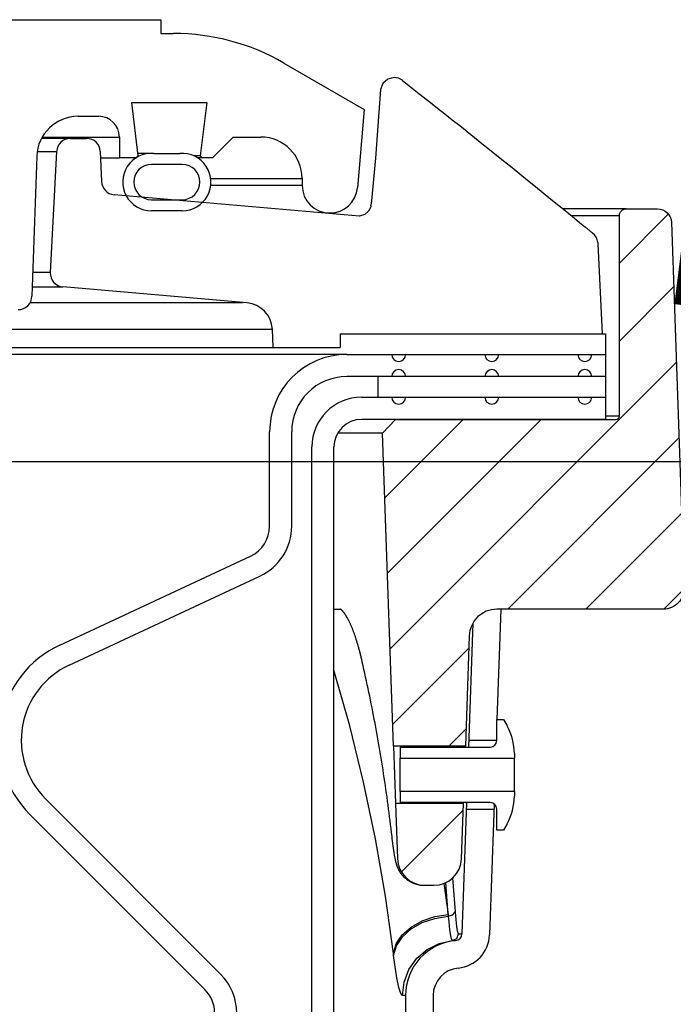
# Model space of a CAD drawing. Extents: x -169 to 6736, y -208 to 3022.
# Tile 301 of 656: x 1606.28 to 1609.24, y 981.56 to 986.02. Entities that reach past the tile are written whole.
import ezdxf

# ---------------------------------------------------------------- set-up
doc = ezdxf.new("R2010")
doc.units = 0
doc.header["$MEASUREMENT"] = 0
for name, color, linetype in [('CONCRETE-HATCH', 2, 'CONTINUOUS'), ('FREEZE-LINES', 8, 'CONTINUOUS'), ('SPILL-BUCKET', 1, 'CONTINUOUS'), ('TANK-SLAB', 6, 'CONTINUOUS')]:
    doc.layers.add(name, color=color, linetype=linetype)
pattern_1 = [(45, (6822.16873, -316.1318), (-0.176776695, 0.176776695), [])]

msp = doc.modelspace()

# ---------------------------------------------------------------- hatches: boundary and pattern name
at = {"layer": 'CONCRETE-HATCH'}
h = msp.add_hatch(dxfattribs=at)
h.set_pattern_fill('AR-CONC', color=256, scale=2.67, style=0)
h.set_pattern_definition([(50, (-520.67, 11.739), (19.15085, -1.67548), [2.0025, -22.0275]), (355, (-520.67, 11.739), (-3.70466, 20.08353), [1.602, -17.622]), (100.4514, (-519.074, 11.6), (15.44619, 18.40805), [1.70186, -18.7205]), (46.1842, (-520.67, 17.08), (28.49534, -4.41936), [3.00375, -33.04125]), (96.6356, (-518.296, 16.71), (24.95547, 26.00897), [2.5528, -28.08076]), (351.1842, (-520.67, 17.08), (24.95547, 26.00897), [2.403, -26.433]), (21, (-518, 15.744), (15.93742, -10.74992), [2.0025, -22.0275]), (326, (-518, 15.744), (6.49652, 19.3615), [1.602, -17.622]), (71.4514, (-516.672, 14.848), (22.43394, 8.61158), [1.70186, -18.7205]), (37.5, (-520.6704, 11.739), (0.324668, 8.888266), [0, -17.4084, 0, -17.889, 0, -17.68875]), (7.5, (-520.67, 11.739), (7.023957, 10.530793), [0, -10.1994, 0, -17.0079, 0, -6.74175]), (327.5, (-526.6245, 11.739), (14.25306, -0.602215), [0, -6.675, 0, -20.826, 0, -27.6345]), (317.5, (-529.294, 11.739), (15.57107, 2.6728), [0, -8.6775, 0, -13.8306, 0, -19.6245])])
h.paths.add_polyline_path([(1607.21759, 984.5961), (1623.65723, 984.5961), (1623.65723, 977.93159), (1607.21759, 977.93159)])
at = {"layer": 'SPILL-BUCKET'}
h = msp.add_hatch(dxfattribs=at)
h.set_pattern_fill('ANSI31', scale=2, style=0)
h.set_pattern_definition(pattern_1)
edge = h.paths.add_edge_path()
edge.add_line((1607.97159, 982.72859), (1607.92213, 984.14504))
edge.add_line((1607.92213, 984.14504), (1607.98033, 984.20746))
edge.add_line((1607.98033, 984.20746), (1608.97844, 984.20746))
edge.add_arc((1608.97875, 984.22276), 0.01531, 268.81278, 358.81278)
edge.add_line((1608.99406, 984.22245), (1608.99406, 985.12868))
edge.add_arc((1609.02531, 985.12868), 0.03125, 450, 540, ccw=False)
edge.add_line((1609.02531, 985.15993), (1609.16713, 985.15993))
edge.add_arc((1609.16713, 985.09743), 0.0625, 361.99998, 450, ccw=False)
edge.add_line((1609.22959, 985.09961), (1609.28735, 983.44569))
edge.add_arc((1609.19365, 983.44242), 0.09375, 270, 361.99998, ccw=False)
edge.add_line((1609.19365, 983.34867), (1608.43918, 983.34867))
edge.add_arc((1608.43922, 983.22371), 0.12496, 450.01892, 538.01888)
edge.add_line((1608.31434, 983.22803), (1608.2969, 982.72859))
edge.add_line((1608.2969, 982.72859), (1607.97159, 982.72859))
h = msp.add_hatch(dxfattribs=at)
h.set_pattern_fill('ANSI31', scale=2, style=0)
h.set_pattern_definition(pattern_1)
edge = h.paths.add_edge_path()
edge.add_line((1608.28786, 982.46977), (1607.98063, 982.46977))
edge.add_line((1607.98063, 982.46977), (1607.98935, 982.22008))
edge.add_arc((1608.11423, 982.22448), 0.12496, 182.01878, 270.01848)
edge.add_line((1608.11427, 982.09952), (1608.1543, 982.09952))
edge.add_arc((1608.15426, 982.22448), 0.12496, 270.01895, 358.01897)
edge.add_line((1608.27914, 982.22016), (1608.28786, 982.46977))

# ---------------------------------------------------------------- linework, layer by layer
at = {"layer": 'FREEZE-LINES', "linetype": 'Continuous'}
msp.add_line((1931.94521, 984.01471), (1465.78697, 984.01471), dxfattribs=at)
at = {"layer": 'SPILL-BUCKET', "linetype": 'Continuous'}
for p, q in [((1602.73272, 986.0156), (1606.91736, 986.0156)), ((1606.91736, 986.0156), (1606.91736, 985.95314)), ((1606.91736, 985.95314), (1606.97585, 985.95314)), ((1607.47551, 985.81926), (1607.8386, 985.60963)), ((1606.78475, 985.64086), (1607.12591, 985.64086)), ((1606.78475, 985.64086), (1606.81433, 985.39993)), ((1607.12591, 985.64086), (1607.09633, 985.39993)), ((1607.8386, 985.60963), (1607.8076, 985.25523)), ((1606.5433, 985.5784), (1606.6363, 985.5784)), ((1606.38103, 985.48471), (1606.66538, 985.48471)), ((1606.66538, 985.48471), (1606.70124, 985.48471)), ((1606.70124, 985.48471), (1606.7228, 985.48471)), ((1606.7228, 985.48471), (1606.72998, 985.48471)), ((1606.72998, 985.48471), (1606.72998, 985.39103)), ((1607.24526, 985.48471), (1607.15157, 985.39103)), ((1607.24526, 985.48471), (1607.37017, 985.48471)), ((1606.35604, 985.39757), (1606.33392, 984.76427)), ((1606.64486, 985.39103), (1606.6921, 985.39103)), ((1606.6921, 985.39103), (1606.72051, 985.39103)), ((1606.72051, 985.39103), (1606.72998, 985.39103)), ((1606.80543, 985.39103), (1606.72998, 985.39103)), ((1606.81433, 985.39993), (1606.80543, 985.39103)), ((1606.81295, 985.41101), (1606.84733, 985.41101)), ((1606.84733, 985.41101), (1606.86799, 985.41101)), ((1606.88553, 985.41058), (1607.00414, 985.41058)), ((1607.08905, 985.39993), (1607.06724, 985.39993)), ((1607.15157, 985.39103), (1607.08403, 985.39103)), ((1607.09633, 985.39993), (1607.08905, 985.39993)), ((1607.10523, 985.39103), (1607.09633, 985.39993)), ((1607.01479, 985.36105), (1606.87489, 985.36105)), ((1607.55754, 985.29734), (1607.55754, 985.26611)), ((1606.87489, 985.20116), (1607.01479, 985.20116)), ((1607.01479, 985.15119), (1606.87489, 985.15119))]:
    msp.add_line(p, q, dxfattribs=at)
at = {"layer": 'SPILL-BUCKET', "color": 1, "linetype": 'Continuous'}
for p, q in [((1607.9452, 985.74689), (1607.92306, 985.72753)), ((1607.9737, 985.75387), (1607.9452, 985.74689)), ((1608.01219, 985.74058), (1608.02643, 985.72944)), ((1607.91223, 985.7001), (1607.90534, 985.59765)), ((1607.92306, 985.72753), (1607.91223, 985.7001)), ((1608.02643, 985.72944), (1608.04066, 985.7183)), ((1608.04066, 985.7183), (1608.07321, 985.69275)), ((1608.07321, 985.69275), (1608.10571, 985.66718)), ((1608.10571, 985.66718), (1608.13854, 985.64132)), ((1608.13854, 985.64132), (1608.17133, 985.61543)), ((1608.17133, 985.61543), (1608.20445, 985.58923)), ((1607.90534, 985.59765), (1607.88913, 985.38894)), ((1608.20445, 985.58923), (1608.23753, 985.56301)), ((1608.23753, 985.56301), (1608.27096, 985.53646)), ((1608.27096, 985.53646), (1608.30435, 985.5099)), ((1606.5082, 985.47847), (1606.5, 985.47847)), ((1606.5082, 985.47847), (1606.58122, 985.47847)), ((1608.30435, 985.5099), (1608.3381, 985.483)), ((1608.3381, 985.483), (1608.37181, 985.45608)), ((1608.37181, 985.45608), (1608.40589, 985.42881)), ((1608.40589, 985.42881), (1608.43995, 985.40152)), ((1606.44583, 985.41928), (1606.41717, 984.87248)), ((1606.64361, 985.41873), (1606.64952, 985.28336)), ((1607.88913, 985.38894), (1607.86999, 985.18038)), ((1608.43995, 985.40152), (1608.47439, 985.37386)), ((1608.47439, 985.37386), (1608.5088, 985.34618)), ((1608.5088, 985.34618), (1608.54376, 985.31801)), ((1608.54376, 985.31801), (1608.57868, 985.28982)), ((1608.57868, 985.28982), (1608.61387, 985.26136)), ((1608.61387, 985.26136), (1608.64903, 985.23287)), ((1607.81697, 985.12671), (1606.70648, 985.22386)), ((1608.64903, 985.23287), (1608.68448, 985.20411)), ((1608.68448, 985.20411), (1608.71989, 985.17532)), ((1607.86473, 985.15931), (1607.85867, 985.14924)), ((1607.86834, 985.16954), (1607.86473, 985.15931)), ((1607.86943, 985.17496), (1607.86834, 985.16954)), ((1608.71989, 985.17532), (1608.7556, 985.14624)), ((1607.84097, 985.13361), (1607.81707, 985.12674)), ((1607.85867, 985.14924), (1607.84097, 985.13361)), ((1608.7556, 985.14624), (1608.79127, 985.11713)), ((1608.79127, 985.11713), (1608.81392, 985.09861)), ((1608.81392, 985.09861), (1608.83656, 985.08007)), ((1608.83656, 985.08007), (1608.83766, 985.07917)), ((1608.83766, 985.07917), (1608.83876, 985.07827)), ((1608.83876, 985.07827), (1608.84124, 985.07624)), ((1608.84124, 985.07624), (1608.8437, 985.07423)), ((1608.8437, 985.07423), (1608.84611, 985.07226)), ((1608.84611, 985.07226), (1608.8485, 985.07032)), ((1608.8485, 985.07032), (1608.85082, 985.06842)), ((1608.85082, 985.06842), (1608.85313, 985.06653)), ((1608.85313, 985.06653), (1608.85539, 985.0647)), ((1608.85539, 985.0647), (1608.85762, 985.06288)), ((1608.85762, 985.06288), (1608.85981, 985.06111)), ((1608.85981, 985.06111), (1608.86197, 985.05935)), ((1608.86197, 985.05935), (1608.86404, 985.05767)), ((1608.86404, 985.05767), (1608.8661, 985.056)), ((1608.8661, 985.056), (1608.86806, 985.05441)), ((1608.86806, 985.05441), (1608.87, 985.05284)), ((1608.87, 985.05284), (1608.87145, 985.05167)), ((1608.87145, 985.05167), (1608.87288, 985.05051)), ((1608.89589, 985.00708), (1608.89596, 985.00616)), ((1608.89596, 985.00616), (1608.89604, 985.00527)), ((1608.89604, 985.00527), (1608.89615, 985.00399)), ((1608.89615, 985.00399), (1608.89625, 985.00275)), ((1608.89625, 985.00275), (1608.89633, 985.00184)), ((1608.89633, 985.00184), (1608.91599, 984.59469)), ((1607.30884, 984.73396), (1606.4741, 984.80699)), ((1607.42709, 984.53223), (1607.4227, 984.61606)), ((1607.7293, 984.59469), (1607.7293, 984.53223)), ((1607.7293, 984.59469), (1608.93163, 984.59469)), ((1608.93163, 984.59469), (1608.93163, 984.20746)), ((1607.42709, 984.53223), (1607.7293, 984.53223)), ((1607.76008, 984.50101), (1608.9316, 984.50101)), ((1608.9316, 984.40107), (1607.76008, 984.40107)), ((1607.82674, 984.30739), (1608.93163, 984.30739)), ((1608.93163, 984.20746), (1607.82674, 984.20746)), ((1607.41032, 983.72437), (1607.41032, 984.15124)), ((1607.51025, 983.72437), (1607.51025, 984.15124)), ((1607.60189, 969.88498), (1607.60189, 984.08254)), ((1607.70182, 969.88498), (1607.70182, 984.08254)), ((1606.45986, 983.18606), (1607.32413, 983.58908)), ((1606.50209, 983.09549), (1607.36637, 983.49851)), ((1608.45743, 983.34867), (1608.43999, 982.84901)), ((1608.33021, 983.28483), (1608.31065, 982.72449)), ((1608.43882, 982.75448), (1608.43882, 982.84901)), ((1608.43882, 982.84901), (1608.4688, 982.84901)), ((1608.4688, 982.84901), (1608.48529, 982.82044)), ((1608.31172, 982.7552), (1608.31172, 982.75532)), ((1608.00162, 982.72449), (1608.00162, 982.67463)), ((1608.00162, 982.72449), (1608.40884, 982.72449)), ((1608.29665, 982.72388), (1608.29674, 982.72564)), ((1608.29674, 982.72564), (1608.29681, 982.72689)), ((1608.00162, 982.66889), (1608.00162, 982.67463)), ((1608.00162, 982.67463), (1608.51876, 982.67463)), ((1608.00162, 982.65253), (1608.00162, 982.66889)), ((1608.51876, 982.69552), (1608.51876, 982.67463)), ((1608.51876, 982.66889), (1608.51876, 982.67463)), ((1608.51876, 982.65253), (1608.51876, 982.66889)), ((1608.00162, 982.62805), (1608.00162, 982.65253)), ((1608.00162, 982.59918), (1608.00162, 982.62805)), ((1608.51876, 982.62805), (1608.51876, 982.65253)), ((1608.51876, 982.59918), (1608.51876, 982.62805)), ((1608.00162, 982.57031), (1608.00162, 982.59918)), ((1608.51876, 982.57031), (1608.51876, 982.59918)), ((1608.00162, 982.54583), (1608.00162, 982.57031)), ((1608.00162, 982.52948), (1608.00162, 982.54583)), ((1608.00162, 982.52373), (1608.00162, 982.52948)), ((1608.51876, 982.54583), (1608.51876, 982.57031)), ((1608.51876, 982.52948), (1608.51876, 982.54583)), ((1608.51876, 982.52373), (1608.51876, 982.52948)), ((1607.1883, 981.69806), (1606.39548, 982.49088)), ((1608.51876, 982.52373), (1608.00162, 982.52373)), ((1608.00162, 982.52373), (1608.00162, 982.47387)), ((1608.51876, 982.52373), (1608.51876, 982.50284)), ((1608.40884, 982.47387), (1608.00162, 982.47387)), ((1608.30189, 982.47387), (1608.28114, 981.87958)), ((1608.28789, 982.47138), (1608.28792, 982.47313)), ((1608.28792, 982.47313), (1608.28794, 982.47426)), ((1608.42668, 982.46798), (1608.40598, 981.87522)), ((1608.43882, 982.34935), (1608.43882, 982.44389)), ((1607.11764, 981.62739), (1606.32482, 982.42021)), ((1608.48529, 982.37792), (1608.4688, 982.34935)), ((1608.4688, 982.34935), (1608.43882, 982.34935)), ((1608.02597, 981.60081), (1608.02597, 980.74812)), ((1608.15089, 981.60081), (1608.15089, 980.74812))]:
    msp.add_line(p, q, dxfattribs=at)
at = {"layer": 'SPILL-BUCKET', "color": 7, "linetype": 'Continuous'}
for p, q in [((1606.5082, 985.47847), (1606.37757, 985.47847)), ((1606.35816, 985.41928), (1606.44583, 985.41928)), ((1607.14376, 985.29734), (1607.55754, 985.29734)), ((1607.55754, 985.26611), (1607.14376, 985.26611)), ((1606.41717, 984.87248), (1606.33769, 984.87248)), ((1606.3354, 984.80699), (1606.4741, 984.80699)), ((1607.28705, 984.73396), (1606.32456, 984.73396)), ((1606.08648, 984.61606), (1607.4227, 984.61606)), ((1607.76008, 984.50101), (1605.91303, 984.50101)), ((1605.96049, 984.53223), (1607.42709, 984.53223)), ((1607.90106, 984.40107), (1607.90106, 984.30739)), ((1607.7018, 983.34867), (1607.717, 983.34867)), ((1607.70191, 983.34867), (1607.73219, 983.34867)), ((1607.717, 983.34867), (1607.73189, 983.34867)), ((1607.73038, 983.34966), (1607.73036, 983.34967)), ((1607.73044, 983.34962), (1607.73038, 983.34966)), ((1607.73054, 983.34957), (1607.73044, 983.34962)), ((1607.73066, 983.3495), (1607.73054, 983.34957)), ((1607.73078, 983.34942), (1607.73066, 983.3495)), ((1607.73093, 983.34934), (1607.73078, 983.34942)), ((1607.7311, 983.34923), (1607.73093, 983.34934)), ((1607.7313, 983.34909), (1607.7311, 983.34923)), ((1607.73158, 983.3489), (1607.7313, 983.34909)), ((1607.73189, 983.34868), (1607.73158, 983.3489)), ((1607.73223, 983.34843), (1607.73189, 983.34868)), ((1607.73259, 983.34815), (1607.73223, 983.34843)), ((1607.73298, 983.34785), (1607.73259, 983.34815)), ((1607.73339, 983.34752), (1607.73298, 983.34785)), ((1607.73383, 983.34716), (1607.73339, 983.34752)), ((1607.7343, 983.34676), (1607.73383, 983.34716)), ((1607.73478, 983.34634), (1607.7343, 983.34676)), ((1607.73529, 983.34588), (1607.73478, 983.34634)), ((1607.73582, 983.34539), (1607.73529, 983.34588)), ((1607.73638, 983.34487), (1607.73582, 983.34539)), ((1607.73696, 983.34431), (1607.73638, 983.34487)), ((1607.73756, 983.34372), (1607.73696, 983.34431)), ((1607.73818, 983.34309), (1607.73756, 983.34372)), ((1607.73882, 983.34242), (1607.73818, 983.34309)), ((1607.73948, 983.34172), (1607.73882, 983.34242)), ((1607.74016, 983.34099), (1607.73948, 983.34172)), ((1607.74086, 983.34021), (1607.74016, 983.34099)), ((1607.74158, 983.33939), (1607.74086, 983.34021)), ((1607.74231, 983.33854), (1607.74158, 983.33939)), ((1607.74307, 983.33765), (1607.74231, 983.33854)), ((1607.74384, 983.33672), (1607.74307, 983.33765)), ((1607.74463, 983.33575), (1607.74384, 983.33672)), ((1607.74543, 983.33473), (1607.74463, 983.33575)), ((1607.74625, 983.33368), (1607.74543, 983.33473)), ((1607.74709, 983.33258), (1607.74625, 983.33368)), ((1607.74794, 983.33144), (1607.74709, 983.33258)), ((1607.74881, 983.33026), (1607.74794, 983.33144)), ((1607.74969, 983.32904), (1607.74881, 983.33026)), ((1607.75057, 983.32779), (1607.74969, 983.32904)), ((1607.75147, 983.3265), (1607.75057, 983.32779)), ((1607.75237, 983.32518), (1607.75147, 983.3265)), ((1607.75328, 983.32382), (1607.75237, 983.32518)), ((1607.75421, 983.3224), (1607.75328, 983.32382)), ((1607.75516, 983.32094), (1607.75421, 983.3224)), ((1607.75612, 983.31942), (1607.75516, 983.32094)), ((1607.7571, 983.31785), (1607.75612, 983.31942)), ((1607.75809, 983.31622), (1607.7571, 983.31785)), ((1607.75909, 983.31456), (1607.75809, 983.31622)), ((1607.76011, 983.31283), (1607.75909, 983.31456)), ((1607.76114, 983.31107), (1607.76011, 983.31283)), ((1607.76218, 983.30924), (1607.76114, 983.31107)), ((1607.76323, 983.30738), (1607.76218, 983.30924)), ((1607.76429, 983.30545), (1607.76323, 983.30738)), ((1607.76535, 983.30349), (1607.76429, 983.30545)), ((1607.76638, 983.30157), (1607.76535, 983.30349)), ((1607.76741, 983.2996), (1607.76638, 983.30157)), ((1607.76848, 983.29752), (1607.76741, 983.2996)), ((1607.76956, 983.2954), (1607.76848, 983.29752)), ((1607.77064, 983.29322), (1607.76956, 983.2954)), ((1607.77173, 983.29101), (1607.77064, 983.29322)), ((1607.77282, 983.28875), (1607.77173, 983.29101)), ((1607.77392, 983.28645), (1607.77282, 983.28875)), ((1607.77501, 983.2841), (1607.77392, 983.28645)), ((1607.77612, 983.28171), (1607.77501, 983.2841)), ((1607.77722, 983.27928), (1607.77612, 983.28171)), ((1607.77832, 983.2768), (1607.77722, 983.27928)), ((1607.77943, 983.27428), (1607.77832, 983.2768)), ((1607.78054, 983.27171), (1607.77943, 983.27428)), ((1607.78166, 983.2691), (1607.78054, 983.27171)), ((1607.78277, 983.26644), (1607.78166, 983.2691)), ((1607.78388, 983.26376), (1607.78277, 983.26644)), ((1607.78498, 983.26105), (1607.78388, 983.26376)), ((1607.78612, 983.25821), (1607.78498, 983.26105)), ((1607.78725, 983.25534), (1607.78612, 983.25821)), ((1607.78839, 983.25242), (1607.78725, 983.25534)), ((1607.78952, 983.24947), (1607.78839, 983.25242)), ((1607.79065, 983.24647), (1607.78952, 983.24947)), ((1607.79178, 983.24343), (1607.79065, 983.24647)), ((1607.79291, 983.24035), (1607.79178, 983.24343)), ((1607.79404, 983.23723), (1607.79291, 983.24035)), ((1607.79516, 983.23407), (1607.79404, 983.23723)), ((1607.79628, 983.23087), (1607.79516, 983.23407)), ((1607.7974, 983.22762), (1607.79628, 983.23087)), ((1607.79852, 983.22434), (1607.7974, 983.22762)), ((1607.79964, 983.22101), (1607.79852, 983.22434)), ((1607.80075, 983.21764), (1607.79964, 983.22101)), ((1607.80187, 983.21423), (1607.80075, 983.21764)), ((1607.80297, 983.21078), (1607.80187, 983.21423)), ((1607.80519, 983.20376), (1607.80297, 983.21078)), ((1607.80629, 983.20018), (1607.80519, 983.20376)), ((1607.80739, 983.19657), (1607.80629, 983.20018)), ((1607.80848, 983.1929), (1607.80739, 983.19657)), ((1607.80957, 983.18921), (1607.80848, 983.1929)), ((1607.81067, 983.18546), (1607.80957, 983.18921)), ((1607.81175, 983.18168), (1607.81067, 983.18546)), ((1607.81284, 983.17785), (1607.81175, 983.18168)), ((1607.81392, 983.17399), (1607.81284, 983.17785)), ((1607.815, 983.17007), (1607.81392, 983.17399)), ((1607.81607, 983.16612), (1607.815, 983.17007)), ((1607.81714, 983.16212), (1607.81607, 983.16612)), ((1607.81821, 983.15809), (1607.81714, 983.16212)), ((1607.81928, 983.15397), (1607.81821, 983.15809)), ((1607.82035, 983.14982), (1607.81928, 983.15397)), ((1607.82139, 983.14572), (1607.82035, 983.14982)), ((1607.82243, 983.14159), (1607.82139, 983.14572)), ((1607.82347, 983.13738), (1607.82243, 983.14159)), ((1607.8245, 983.13313), (1607.82347, 983.13738)), ((1607.82554, 983.12882), (1607.8245, 983.13313)), ((1607.82658, 983.12446), (1607.82554, 983.12882)), ((1607.82753, 983.12039), (1607.82658, 983.12446)), ((1607.82848, 983.11628), (1607.82753, 983.12039)), ((1607.82928, 983.11281), (1607.82848, 983.11628)), ((1607.83008, 983.10934), (1607.82928, 983.11281)), ((1607.83382, 983.09292), (1607.83008, 983.10934)), ((1607.77325, 982.82055), (1607.70183, 983.07255)), ((1607.83752, 983.0765), (1607.83382, 983.09292)), ((1607.84139, 983.05913), (1607.83752, 983.0765)), ((1607.84521, 983.04177), (1607.84139, 983.05913)), ((1607.849, 983.02438), (1607.84521, 983.04177)), ((1607.85273, 983.007), (1607.849, 983.02438)), ((1607.85643, 982.98959), (1607.85273, 983.007)), ((1607.86008, 982.97218), (1607.85643, 982.98959)), ((1607.86369, 982.95475), (1607.86008, 982.97218)), ((1607.86725, 982.93731), (1607.86369, 982.95475)), ((1607.87078, 982.91986), (1607.86725, 982.93731)), ((1607.87425, 982.9024), (1607.87078, 982.91986)), ((1607.87769, 982.88493), (1607.87425, 982.9024)), ((1607.88108, 982.86745), (1607.87769, 982.88493)), ((1607.88443, 982.84996), (1607.88108, 982.86745)), ((1607.88773, 982.83246), (1607.88443, 982.84996)), ((1607.83594, 982.56607), (1607.77325, 982.82055)), ((1607.891, 982.81494), (1607.88773, 982.83246)), ((1607.89421, 982.79742), (1607.891, 982.81494)), ((1607.89739, 982.77988), (1607.89421, 982.79742)), ((1607.90052, 982.76235), (1607.89739, 982.77988)), ((1607.90361, 982.74479), (1607.90052, 982.76235)), ((1607.90665, 982.72723), (1607.90361, 982.74479)), ((1607.90965, 982.70966), (1607.90665, 982.72723)), ((1607.9126, 982.69208), (1607.90965, 982.70966)), ((1607.91551, 982.67448), (1607.9126, 982.69208)), ((1607.91838, 982.65689), (1607.91551, 982.67448)), ((1607.9212, 982.63928), (1607.91838, 982.65689)), ((1607.92398, 982.62166), (1607.9212, 982.63928)), ((1607.92672, 982.60403), (1607.92398, 982.62166)), ((1607.92941, 982.5864), (1607.92672, 982.60403)), ((1607.93206, 982.56876), (1607.92941, 982.5864)), ((1607.88981, 982.30944), (1607.83594, 982.56607)), ((1607.93466, 982.55111), (1607.93206, 982.56876)), ((1607.93722, 982.53345), (1607.93466, 982.55111)), ((1607.93974, 982.51579), (1607.93722, 982.53345)), ((1607.94221, 982.49811), (1607.93974, 982.51579)), ((1607.94463, 982.48043), (1607.94221, 982.49811)), ((1607.94701, 982.46273), (1607.94463, 982.48043)), ((1607.94935, 982.44504), (1607.94701, 982.46273)), ((1607.95165, 982.42733), (1607.94935, 982.44504)), ((1607.95389, 982.40962), (1607.95165, 982.42733)), ((1607.9561, 982.3919), (1607.95389, 982.40962)), ((1607.95826, 982.37418), (1607.9561, 982.3919)), ((1607.96038, 982.35645), (1607.95826, 982.37418)), ((1607.96245, 982.33871), (1607.96038, 982.35645)), ((1607.93479, 982.05097), (1607.88981, 982.30944)), ((1607.96351, 982.32945), (1607.96245, 982.33871)), ((1607.96456, 982.32019), (1607.96351, 982.32945)), ((1607.96459, 982.3199), (1607.96456, 982.3202)), ((1607.96463, 982.3196), (1607.96459, 982.3199)), ((1607.96498, 982.31653), (1607.96463, 982.3196)), ((1607.96532, 982.31352), (1607.96498, 982.31653)), ((1607.96568, 982.31046), (1607.96532, 982.31352)), ((1607.96604, 982.30742), (1607.96568, 982.31046)), ((1607.9664, 982.30443), (1607.96604, 982.30742)), ((1607.96675, 982.30146), (1607.9664, 982.30443)), ((1607.96711, 982.29853), (1607.96675, 982.30146)), ((1607.96747, 982.29563), (1607.96711, 982.29853)), ((1607.96783, 982.29276), (1607.96747, 982.29563)), ((1607.96819, 982.28992), (1607.96783, 982.29276)), ((1607.96855, 982.28711), (1607.96819, 982.28992)), ((1607.96891, 982.28434), (1607.96855, 982.28711)), ((1607.96927, 982.28158), (1607.96891, 982.28434)), ((1607.96963, 982.27887), (1607.96927, 982.28158)), ((1607.96999, 982.27617), (1607.96963, 982.27887)), ((1607.97036, 982.27351), (1607.96999, 982.27617)), ((1607.97072, 982.27087), (1607.97036, 982.27351)), ((1607.97108, 982.26827), (1607.97072, 982.27087)), ((1607.97145, 982.26569), (1607.97108, 982.26827)), ((1607.97182, 982.26315), (1607.97145, 982.26569)), ((1607.97219, 982.2606), (1607.97182, 982.26315)), ((1607.97256, 982.25809), (1607.97219, 982.2606)), ((1607.97294, 982.25557), (1607.97256, 982.25809)), ((1607.97332, 982.25308), (1607.97294, 982.25557)), ((1607.97371, 982.25058), (1607.97332, 982.25308)), ((1607.97409, 982.24811), (1607.97371, 982.25058)), ((1607.97449, 982.24561), (1607.97409, 982.24811)), ((1607.97489, 982.24315), (1607.97449, 982.24561)), ((1607.97531, 982.24063), (1607.97489, 982.24315)), ((1607.97573, 982.23815), (1607.97531, 982.24063)), ((1607.97615, 982.23573), (1607.97573, 982.23815)), ((1607.97656, 982.23335), (1607.97615, 982.23573)), ((1607.97697, 982.23111), (1607.97656, 982.23335)), ((1607.97737, 982.22891), (1607.97697, 982.23111)), ((1607.97782, 982.22649), (1607.97737, 982.22891)), ((1607.97827, 982.22411), (1607.97782, 982.22649)), ((1607.97878, 982.22156), (1607.97827, 982.22411)), ((1607.97929, 982.21903), (1607.97878, 982.22156)), ((1607.97992, 982.21601), (1607.97929, 982.21903)), ((1607.98057, 982.21302), (1607.97992, 982.21601)), ((1607.98112, 982.21057), (1607.98057, 982.21302)), ((1607.98169, 982.20812), (1607.98112, 982.21057)), ((1607.98217, 982.20616), (1607.98169, 982.20812)), ((1607.98266, 982.20418), (1607.98217, 982.20616)), ((1607.98305, 982.20268), (1607.98266, 982.20418)), ((1607.98345, 982.20117), (1607.98305, 982.20268)), ((1607.98384, 982.19972), (1607.98345, 982.20117)), ((1607.98426, 982.19823), (1607.98384, 982.19972)), ((1607.98464, 982.19689), (1607.98426, 982.19823)), ((1607.98504, 982.19552), (1607.98464, 982.19689)), ((1607.98542, 982.19426), (1607.98504, 982.19552)), ((1607.98582, 982.19297), (1607.98542, 982.19426)), ((1607.9862, 982.19177), (1607.98582, 982.19297)), ((1607.9866, 982.19053), (1607.9862, 982.19177)), ((1607.987, 982.18937), (1607.9866, 982.19053)), ((1607.9874, 982.18817), (1607.987, 982.18937)), ((1607.98781, 982.18702), (1607.9874, 982.18817)), ((1607.98823, 982.18585), (1607.98781, 982.18702)), ((1607.98864, 982.18471), (1607.98823, 982.18585)), ((1607.98908, 982.18355), (1607.98864, 982.18471)), ((1607.98952, 982.18241), (1607.98908, 982.18355)), ((1607.98998, 982.18125), (1607.98952, 982.18241)), ((1607.99044, 982.18011), (1607.98998, 982.18125)), ((1607.99092, 982.17894), (1607.99044, 982.18011)), ((1607.99141, 982.17779), (1607.99092, 982.17894)), ((1607.99192, 982.17661), (1607.99141, 982.17779)), ((1607.99245, 982.17543), (1607.99192, 982.17661)), ((1607.99299, 982.17424), (1607.99245, 982.17543)), ((1607.99355, 982.17304), (1607.99299, 982.17424)), ((1607.99414, 982.17182), (1607.99355, 982.17304)), ((1607.99474, 982.17059), (1607.99414, 982.17182)), ((1607.99537, 982.16935), (1607.99474, 982.17059)), ((1607.99602, 982.16809), (1607.99537, 982.16935)), ((1607.9967, 982.16681), (1607.99602, 982.16809)), ((1607.9974, 982.16552), (1607.9967, 982.16681)), ((1607.99813, 982.16422), (1607.9974, 982.16552)), ((1607.99889, 982.16289), (1607.99813, 982.16422)), ((1607.99968, 982.16155), (1607.99889, 982.16289)), ((1608.00051, 982.16019), (1607.99968, 982.16155)), ((1608.00136, 982.15881), (1608.00051, 982.16019)), ((1608.00226, 982.15742), (1608.00136, 982.15881)), ((1608.00318, 982.15601), (1608.00226, 982.15742)), ((1608.00415, 982.15458), (1608.00318, 982.15601)), ((1608.00515, 982.15315), (1608.00415, 982.15458)), ((1608.00619, 982.15169), (1608.00515, 982.15315)), ((1608.00727, 982.15024), (1608.00619, 982.15169)), ((1608.00839, 982.14876), (1608.00727, 982.15024)), ((1608.00954, 982.14729), (1608.00839, 982.14876)), ((1608.01075, 982.1458), (1608.00954, 982.14729)), ((1608.01198, 982.14432), (1608.01075, 982.1458)), ((1608.01326, 982.14282), (1608.01198, 982.14432)), ((1608.01458, 982.14134), (1608.01326, 982.14282)), ((1608.01594, 982.13985), (1608.01458, 982.14134)), ((1608.01733, 982.13838), (1608.01594, 982.13985)), ((1608.01877, 982.1369), (1608.01733, 982.13838)), ((1608.02024, 982.13544), (1608.01877, 982.1369)), ((1608.02175, 982.13399), (1608.02024, 982.13544)), ((1608.02329, 982.13256), (1608.02175, 982.13399)), ((1608.02488, 982.13113), (1608.02329, 982.13256)), ((1608.02649, 982.12973), (1608.02488, 982.13113)), ((1608.02814, 982.12834), (1608.02649, 982.12973)), ((1608.02982, 982.12698), (1608.02814, 982.12834)), ((1608.23842, 982.13284), (1608.25031, 981.9802)), ((1608.03153, 982.12564), (1608.02982, 982.12698)), ((1608.03328, 982.12432), (1608.03153, 982.12564)), ((1608.03507, 982.12301), (1608.03328, 982.12432)), ((1608.0369, 982.12173), (1608.03507, 982.12301)), ((1608.03874, 982.12049), (1608.0369, 982.12173)), ((1608.04061, 982.11927), (1608.03874, 982.12049)), ((1608.04251, 982.11808), (1608.04061, 982.11927)), ((1608.04442, 982.11693), (1608.04251, 982.11808)), ((1608.04637, 982.11581), (1608.04442, 982.11693)), ((1608.04834, 982.11471), (1608.04637, 982.11581)), ((1608.05034, 982.11366), (1608.04834, 982.11471)), ((1608.05236, 982.11263), (1608.05034, 982.11366)), ((1608.05441, 982.11164), (1608.05236, 982.11263)), ((1608.05647, 982.11068), (1608.05441, 982.11164)), ((1608.05856, 982.10976), (1608.05647, 982.11068)), ((1608.06066, 982.10888), (1608.05856, 982.10976)), ((1608.06279, 982.10803), (1608.06066, 982.10888)), ((1608.06494, 982.10722), (1608.06279, 982.10803)), ((1608.06711, 982.10644), (1608.06494, 982.10722)), ((1608.06929, 982.10571), (1608.06711, 982.10644)), ((1608.07149, 982.10502), (1608.06929, 982.10571)), ((1608.07371, 982.10436), (1608.07149, 982.10502)), ((1608.07594, 982.10374), (1608.07371, 982.10436)), ((1608.07819, 982.10317), (1608.07594, 982.10374)), ((1608.08045, 982.10263), (1608.07819, 982.10317)), ((1608.08272, 982.10214), (1608.08045, 982.10263)), ((1608.08636, 982.10144), (1608.08272, 982.10214)), ((1608.10823, 982.09952), (1608.1127, 982.09952)), ((1608.19974, 982.10809), (1608.21872, 981.96767)), ((1608.21872, 981.96767), (1608.20821, 982.11175)), ((1607.97083, 981.79101), (1607.93479, 982.05097)), ((1608.10067, 981.93913), (1608.15784, 981.95849)), ((1608.10138, 981.93061), (1608.15848, 981.94999)), ((1608.15784, 981.95849), (1608.21872, 981.96767)), ((1608.15848, 981.94999), (1608.2193, 981.95921)), ((1608.21872, 981.96767), (1608.2193, 981.95921)), ((1608.2193, 981.95921), (1608.24028, 981.96563)), ((1608.2193, 981.95921), (1608.22137, 981.93395)), ((1608.24028, 981.96563), (1608.25031, 981.9802)), ((1608.25031, 981.9802), (1608.25313, 981.9433)), ((1608.01087, 981.87514), (1608.05066, 981.91077)), ((1608.05066, 981.91077), (1608.10067, 981.93913)), ((1608.05146, 981.90226), (1608.10138, 981.93061)), ((1608.22137, 981.93395), (1608.2252, 981.89869)), ((1608.25313, 981.9433), (1608.25652, 981.91344)), ((1608.25652, 981.91344), (1608.26011, 981.89309)), ((1607.98371, 981.83439), (1608.01087, 981.87514)), ((1607.98467, 981.82592), (1608.01175, 981.86664)), ((1608.01175, 981.86664), (1608.05146, 981.90226)), ((1608.2252, 981.89869), (1608.22945, 981.87184)), ((1608.22945, 981.87184), (1608.23292, 981.85775)), ((1608.25786, 981.85923), (1608.26635, 981.87958)), ((1608.26011, 981.89309), (1608.26391, 981.88167)), ((1608.26391, 981.88167), (1608.26513, 981.88011)), ((1608.26513, 981.88011), (1608.26635, 981.87958)), ((1608.26635, 981.87958), (1608.27744, 981.87958)), ((1608.27744, 981.87958), (1608.28114, 981.87958)), ((1607.97083, 981.79101), (1607.98371, 981.83439)), ((1607.97184, 981.78256), (1607.98467, 981.82592)), ((1608.12333, 981.80908), (1608.1782, 981.83645)), ((1608.1782, 981.83645), (1608.23807, 981.84958)), ((1608.23292, 981.85775), (1608.23639, 981.85048)), ((1608.23639, 981.85048), (1608.23807, 981.84958)), ((1608.23807, 981.84958), (1608.25786, 981.85923)), ((1608.23807, 981.84958), (1608.24912, 981.84958)), ((1608.24912, 981.84958), (1608.25281, 981.84958)), ((1607.97184, 981.78256), (1607.97083, 981.79101)), ((1607.97727, 981.74061), (1607.97184, 981.78256)), ((1608.07678, 981.76914), (1608.12333, 981.80908)), ((1607.98674, 981.68074), (1607.97727, 981.74061)), ((1608.04137, 981.71902), (1608.07678, 981.76914)), ((1608.01922, 981.66175), (1608.04137, 981.71902)), ((1607.99576, 981.63763), (1607.98674, 981.68074)), ((1608.00444, 981.60986), (1607.99576, 981.63763)), ((1608.01169, 981.60081), (1608.01922, 981.66175)), ((1608.01166, 981.60081), (1608.00444, 981.60986)), ((1608.01169, 981.60081), (1608.01166, 981.60081)), ((1608.0224, 981.60081), (1608.01169, 981.60081)), ((1608.02597, 981.60081), (1608.0224, 981.60081))]:
    msp.add_line(p, q, dxfattribs=at)
at = {"layer": 'SPILL-BUCKET', "color": 1}
msp.add_line((1607.86943, 985.17496), (1607.86999, 985.18038), dxfattribs=at)
at = {"layer": 'SPILL-BUCKET', "color": 7}
for p, q in [((1609.02531, 985.15993), (1608.73878, 985.15993)), ((1608.99406, 985.12868), (1608.77711, 985.12868)), ((1608.99406, 984.22245), (1608.93163, 984.22245)), ((1607.92213, 984.14504), (1607.71858, 984.14504)), ((1608.43882, 982.75532), (1608.31172, 982.75532)), ((1608.42581, 982.44304), (1608.30082, 982.44304))]:
    msp.add_line(p, q, dxfattribs=at)
at = {"layer": 'SPILL-BUCKET', "color": 2, "linetype": 'Continuous'}
msp.add_line((1607.97159, 982.72859), (1607.98063, 982.46977), dxfattribs=at)
for points in [[(1607.97159, 982.72859), (1607.92213, 984.14504), (1607.98033, 984.20746), (1608.97844, 984.20746, 0.4142136), (1608.99406, 984.22245), (1608.99406, 985.12868, -0.4142136), (1609.02531, 985.15993), (1609.16713, 985.15993, -0.4040263), (1609.22959, 985.09961), (1609.28735, 983.44569, -0.4244747), (1609.19365, 983.34867), (1608.43918, 983.34867, 0.404026), (1608.31434, 983.22803), (1608.2969, 982.72859), (1607.97159, 982.72859)], [(1608.28786, 982.46977), (1607.98063, 982.46977), (1607.98935, 982.22008, 0.4040247), (1608.11427, 982.09952), (1608.1543, 982.09952, 0.4040263), (1608.27914, 982.22016), (1608.28786, 982.46977)]]:
    msp.add_lwpolyline(points, format="xyb", dxfattribs=at)
at = {"layer": 'SPILL-BUCKET', "color": 7}
msp.add_lwpolyline([(1608.08636, 982.10144), (1608.09184, 982.10056), (1608.09838, 982.09977), (1608.10823, 982.09952)], dxfattribs=at)
at = {"layer": 'SPILL-BUCKET', "linetype": 'Continuous'}
for centre, radius, start, end in [((1606.97585, 984.95383), 0.99932, 60, 90), ((1606.5433, 985.39103), 0.18737, 90, 178), ((1606.6363, 985.48471), 0.09369, 0, 90), ((1607.37017, 985.29734), 0.18737, 0, 90), ((1606.87489, 985.2811), 0.12991, 85.29948, 270), ((1607.01479, 985.2811), 0.12991, 270, 94.70052), ((1606.87489, 985.2811), 0.07995, 90, 270), ((1607.01479, 985.2811), 0.07995, 270, 90), ((1607.68246, 985.26611), 0.12491, 180, 270), ((1607.68316, 985.26611), 0.12491, 270, 355), ((1606.2715, 984.76646), 0.06246, 270, 358)]:
    msp.add_arc(centre, radius, start, end, dxfattribs=at)
at = {"layer": 'SPILL-BUCKET', "color": 1, "linetype": 'Continuous'}
for centre, radius, start, end in [((1607.9737, 985.69141), 0.06246, 51.94462, 90), ((1606.5082, 985.41601), 0.06246, 90, 177), ((1606.58122, 985.41601), 0.06246, 2.5, 90), ((1606.71192, 985.28609), 0.06246, 182.5, 265), ((1608.83364, 985.00192), 0.06246, 4.71704, 51.07081), ((1606.47954, 984.86921), 0.06246, 177, 265), ((1607.29796, 984.60952), 0.12491, 3, 85), ((1607.76008, 984.15124), 0.34976, 90, 180), ((1607.76008, 984.15124), 0.24983, 90, 180), ((1607.82674, 984.08254), 0.22485, 90, 180), ((1607.82674, 984.08254), 0.12491, 90, 180), ((1607.26105, 983.72437), 0.14927, 295, 0), ((1607.26105, 983.72437), 0.24921, 295, 0), ((1606.66046, 982.75586), 0.47468, 115, 225), ((1606.66046, 982.75586), 0.37474, 115, 225), ((1608.26893, 982.69552), 0.24983, 0, 30), ((1608.40884, 982.75448), 0.02998, 270, 0), ((1608.26893, 982.50284), 0.24983, 330, 0), ((1608.40884, 982.44389), 0.02998, 0, 90), ((1608.24993, 981.88067), 0.03123, 275.28151, 358), ((1608.24993, 981.88067), 0.15614, 275.28151, 358), ((1608.2758, 981.60081), 0.24983, 95.28151, 180), ((1607.01164, 981.5214), 0.24983, 0, 45), ((1608.2758, 981.60081), 0.12491, 95.28151, 180), ((1607.01164, 981.5214), 0.1499, 0, 45)]:
    msp.add_arc(centre, radius, start, end, dxfattribs=at)
at = {"layer": 'SPILL-BUCKET', "color": 7, "linetype": 'Continuous'}
for centre, start, end in [((1607.99474, 984.50101), 180, 0), ((1608.41633, 984.50101), 180, 0), ((1608.83792, 984.50101), 180, 0), ((1607.99474, 984.40107), 0, 180), ((1608.41633, 984.40107), 0, 180), ((1608.83792, 984.40107), 0, 180), ((1607.99474, 984.30739), 180, 0), ((1608.41633, 984.30739), 180, 0), ((1608.83792, 984.30739), 180, 0)]:
    msp.add_arc(centre, 0.03123, start, end, dxfattribs=at)
at = {"layer": 'TANK-SLAB', "const_width": 0.29}
msp.add_lwpolyline([(1625.61038, 984.87275), (1621.61604, 984.37345), (1613.25605, 984.37345), (1609.26107, 984.87283)], dxfattribs=at)

doc.saveas('drawing.dxf')
